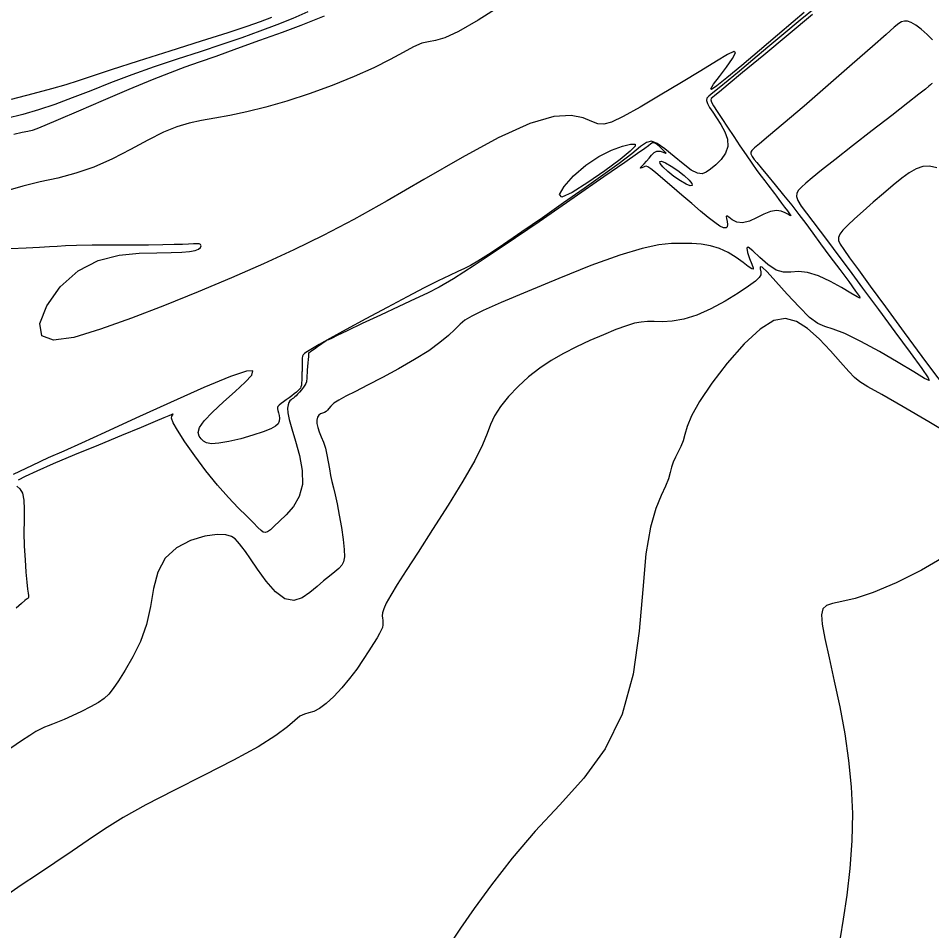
# Model space of a CAD drawing. Extents: x 2566142 to 2571431, y 418755 to 421584.
# Drawn here: x 2568318.7 to 2568476.3, y 419641 to 419798.3 of the extents above; entities that cross this region are included whole.
import ezdxf

# ---------------------------------------------------------------- set-up
doc = ezdxf.new("R2010")
doc.units = 0
doc.layers.add('Contour_ADS_Major', color=7, linetype='Continuous')
doc.layers.add('Contour_ADS_Minor', color=7, linetype='Continuous')

msp = doc.modelspace()

# ---------------------------------------------------------------- linework, layer by layer
at = {"layer": 'Contour_ADS_Major'}
for points in [[(2568371.51, 419798.72), (2568369.81, 419798.01), (2568367.51, 419797.12), (2568364.25, 419795.91), (2568360.39, 419794.49), (2568356.41, 419793.05), (2568352.81, 419791.77), (2568349.95, 419790.77), (2568347.49, 419789.9), (2568344.94, 419788.95), (2568341.83, 419787.7), (2568337.84, 419786.04), (2568333.41, 419784.15), (2568329.13, 419782.31), (2568325.62, 419780.81), (2568323.31, 419779.83), (2568321.96, 419779.29), (2568321.13, 419779.01), (2568320.41, 419778.84), (2568319.41, 419778.63), (2568317.99, 419778.3)], [(2568476.49, 419794.6), (2568475.53, 419795.54), (2568474.53, 419796.44), (2568473.6, 419797.16), (2568472.81, 419797.62), (2568472.16, 419797.84), (2568471.61, 419797.85), (2568471.13, 419797.72), (2568470.64, 419797.43), (2568469.86, 419796.79), (2568468.46, 419795.56), (2568466.1, 419793.47), (2568462.63, 419790.42), (2568458.49, 419786.82), (2568454.31, 419783.21), (2568450.72, 419780.14), (2568448.18, 419778.01), (2568446.6, 419776.71), (2568445.73, 419775.97), (2568445.32, 419775.55)], [(2568445.32, 419775.55), (2568445.15, 419775.23), (2568445.13, 419774.96), (2568445.22, 419774.73), (2568445.35, 419774.52), (2568445.49, 419774.32), (2568445.72, 419774.01), (2568446.15, 419773.47), (2568446.88, 419772.57), (2568447.98, 419771.24), (2568449.33, 419769.61), (2568450.78, 419767.83), (2568452.18, 419766.09), (2568453.42, 419764.49), (2568454.59, 419762.94), (2568455.8, 419761.3), (2568457.17, 419759.43), (2568458.78, 419757.26), (2568460.46, 419755), (2568462.01, 419752.92), (2568463.2, 419751.3), (2568463.86, 419750.36), (2568463.94, 419750.05), (2568463.46, 419750.28), (2568462.4, 419750.94), (2568460.79, 419751.89), (2568458.86, 419752.95), (2568456.82, 419753.9), (2568454.92, 419754.51), (2568453.35, 419754.65), (2568452.01, 419754.56), (2568450.77, 419754.54), (2568449.49, 419754.91), (2568448.08, 419755.86), (2568446.68, 419757.11), (2568445.48, 419758.25), (2568444.68, 419758.88), (2568444.42, 419758.7), (2568444.57, 419757.94), (2568444.92, 419756.91), (2568445.3, 419755.94), (2568445.52, 419755.31), (2568445.53, 419755.05), (2568445.27, 419755.13), (2568444.69, 419755.53), (2568443.78, 419756.22), (2568442.58, 419757.06), (2568441.19, 419757.92), (2568439.69, 419758.63), (2568438.15, 419759.11), (2568436.57, 419759.37), (2568434.94, 419759.48), (2568433.26, 419759.51), (2568431.45, 419759.48), (2568429.26, 419759.25), (2568426.39, 419758.65), (2568422.53, 419757.49), (2568417.54, 419755.68), (2568411.98, 419753.48), (2568406.57, 419751.24), (2568402.05, 419749.31), (2568398.93, 419747.93), (2568396.99, 419746.99), (2568395.81, 419746.27), (2568394.96, 419745.56), (2568394.06, 419744.69), (2568392.95, 419743.63), (2568391.49, 419742.4), (2568389.57, 419741), (2568387.12, 419739.46), (2568384.36, 419737.89), (2568381.56, 419736.38), (2568379, 419735.05), (2568376.9, 419733.98), (2568375.26, 419733.14), (2568374.04, 419732.48), (2568373.19, 419731.93), (2568372.65, 419731.46), (2568372.31, 419731.06), (2568372.09, 419730.73), (2568371.87, 419730.5), (2568371.58, 419730.34), (2568371.23, 419730.23), (2568370.88, 419730.09), (2568370.58, 419729.87), (2568370.37, 419729.52), (2568370.26, 419729.04), (2568370.27, 419728.46), (2568370.41, 419727.78), (2568370.67, 419727.02), (2568371.01, 419726.17), (2568371.39, 419725.23), (2568371.73, 419724.18), (2568372, 419723.02), (2568372.23, 419721.82), (2568372.42, 419720.62), (2568372.62, 419719.48), (2568372.84, 419718.43), (2568373.1, 419717.36), (2568373.4, 419716.12), (2568373.74, 419714.58)], [(2568373.74, 419714.58), (2568374.11, 419712.64), (2568374.48, 419710.51), (2568374.79, 419708.44), (2568374.98, 419706.69), (2568375.01, 419705.44), (2568374.87, 419704.59), (2568374.55, 419703.99), (2568374.04, 419703.45), (2568373.33, 419702.84), (2568372.45, 419702.13), (2568371.43, 419701.29), (2568370.29, 419700.32), (2568369.06, 419699.27), (2568367.73, 419698.37), (2568366.29, 419697.92), (2568364.75, 419698.21), (2568363.12, 419699.44), (2568361.5, 419701.28), (2568360.01, 419703.32), (2568358.79, 419705.13), (2568357.92, 419706.39), (2568357.32, 419707.19), (2568356.9, 419707.7), (2568356.55, 419708.11), (2568356.16, 419708.56), (2568355.56, 419708.98), (2568354.58, 419709.26), (2568353.07, 419709.3), (2568350.93, 419708.99), (2568348.46, 419708.26), (2568346.06, 419707.02), (2568344.09, 419705.21), (2568342.84, 419702.81), (2568342.09, 419699.97), (2568341.54, 419696.89), (2568340.86, 419693.8), (2568339.82, 419690.87), (2568338.53, 419688.2), (2568337.2, 419685.91), (2568336.01, 419684.06), (2568335.1, 419682.72), (2568334.35, 419681.76), (2568333.57, 419681.01), (2568332.57, 419680.32), (2568331.22, 419679.57), (2568329.66, 419678.78), (2568328.07, 419678.03), (2568326.64, 419677.4), (2568325.51, 419676.92), (2568324.64, 419676.58), (2568323.93, 419676.31), (2568323.29, 419676.05), (2568322.61, 419675.74), (2568321.8, 419675.3), (2568320.73, 419674.65), (2568319.31, 419673.69), (2568317.48, 419672.42)]]:
    msp.add_lwpolyline(points, dxfattribs=at)
at = {"layer": 'Contour_ADS_Minor'}
for points in [[(2568402.14, 419800.63), (2568398.11, 419798.03), (2568394.72, 419796.06), (2568392.32, 419794.96), (2568390.71, 419794.49), (2568389.5, 419794.3), (2568388.36, 419794.03), (2568386.95, 419793.41), (2568385.15, 419792.45), (2568382.89, 419791.23), (2568380.08, 419789.82), (2568376.68, 419788.3), (2568372.9, 419786.77), (2568368.95, 419785.32), (2568365.07, 419784.04), (2568361.47, 419783.01), (2568358.19, 419782.2), (2568355.24, 419781.58), (2568352.64, 419781.1), (2568350.36, 419780.7), (2568348.25, 419780.26), (2568346.13, 419779.63), (2568343.79, 419778.68), (2568341.1, 419777.32), (2568338.13, 419775.72), (2568334.99, 419774.1), (2568331.8, 419772.67), (2568328.66, 419771.6), (2568325.57, 419770.79), (2568322.53, 419770.11), (2568319.51, 419769.39), (2568316.52, 419768.53)], [(2568456.32, 419800.2), (2568453.65, 419798.01), (2568450.84, 419795.68), (2568448.06, 419793.35), (2568445.46, 419791.18), (2568443.15, 419789.24), (2568441.19, 419787.6), (2568439.64, 419786.34), (2568438.54, 419785.48), (2568437.87, 419784.93), (2568437.54, 419784.54), (2568437.49, 419784.14), (2568437.66, 419783.62), (2568438.02, 419782.96), (2568438.54, 419782.13), (2568439.19, 419781.15), (2568439.93, 419780.01), (2568440.62, 419778.77), (2568441.09, 419777.49), (2568441.17, 419776.24), (2568440.78, 419775.07), (2568440.03, 419774), (2568439.1, 419773.08), (2568438.19, 419772.33), (2568437.43, 419771.78), (2568436.72, 419771.5), (2568435.91, 419771.6), (2568434.85, 419772.17), (2568433.46, 419773.22), (2568431.88, 419774.52), (2568430.31, 419775.8), (2568428.97, 419776.75), (2568427.97, 419777.13), (2568427.1, 419776.93), (2568426.07, 419776.2), (2568424.57, 419774.97), (2568422.39, 419773.3), (2568419.6, 419771.26), (2568416.37, 419768.96), (2568412.83, 419766.49), (2568409.18, 419763.94), (2568405.63, 419761.49), (2568402.43, 419759.32), (2568399.85, 419757.6), (2568398.04, 419756.44), (2568396.77, 419755.71), (2568395.73, 419755.19), (2568394.6, 419754.68), (2568393.12, 419753.98), (2568391.2, 419753.05), (2568388.78, 419751.83), (2568385.82, 419750.3), (2568382.36, 419748.46), (2568378.72, 419746.5), (2568375.3, 419744.64), (2568372.51, 419743.1), (2568370.63, 419742.05), (2568369.53, 419741.41), (2568368.95, 419741.06), (2568368.63, 419740.86), (2568368.36, 419740.69), (2568368.12, 419740.51), (2568367.92, 419740.31), (2568367.78, 419740.06), (2568367.71, 419739.74), (2568367.7, 419739.38), (2568367.72, 419739.01), (2568367.74, 419738.65), (2568367.75, 419738.34), (2568367.74, 419738.06), (2568367.73, 419737.82), (2568367.71, 419737.62), (2568367.7, 419737.45), (2568367.69, 419737.28)], [(2568368.72, 419799.45), (2568366.09, 419798.31), (2568363.34, 419797.2), (2568360.43, 419796.1), (2568357.29, 419794.98), (2568353.86, 419793.81), (2568350.12, 419792.58), (2568346.18, 419791.29), (2568342.2, 419789.95), (2568338.31, 419788.59), (2568334.66, 419787.2), (2568331.24, 419785.85), (2568328.04, 419784.6), (2568325.06, 419783.48), (2568322.26, 419782.55), (2568319.52, 419781.76), (2568316.7, 419781.05)], [(2568454.34, 419799.35), (2568452.41, 419797.71), (2568449.73, 419795.44), (2568446.63, 419792.81), (2568443.56, 419790.22), (2568440.98, 419788.07), (2568439.25, 419786.69), (2568438.35, 419786.07), (2568438.21, 419786.19), (2568438.71, 419786.97), (2568439.71, 419788.32), (2568440.91, 419789.92), (2568441.96, 419791.41), (2568442.48, 419792.4), (2568442.2, 419792.63), (2568441.09, 419792.11), (2568439.18, 419790.96), (2568436.5, 419789.29), (2568433.15, 419787.24), (2568429.51, 419785.06), (2568426.03, 419783.02), (2568423.12, 419781.41), (2568421.11, 419780.44), (2568419.77, 419780.06), (2568418.74, 419780.14), (2568417.67, 419780.56), (2568416.22, 419781.16), (2568414.12, 419781.57), (2568411.11, 419781.38), (2568406.97, 419780.19), (2568401.56, 419777.72), (2568395.3, 419774.35), (2568388.72, 419770.56), (2568382.36, 419766.87), (2568376.63, 419763.66), (2568371.37, 419760.89), (2568366.29, 419758.39), (2568361.08, 419755.99), (2568355.54, 419753.58), (2568349.77, 419751.17), (2568343.95, 419748.83), (2568338.28, 419746.64), (2568332.96, 419744.7), (2568328.35, 419743.31), (2568324.83, 419742.81), (2568322.79, 419743.56), (2568322.48, 419745.71), (2568323.67, 419748.76), (2568325.99, 419752.02), (2568329.06, 419754.8), (2568332.54, 419756.58), (2568336.15, 419757.5), (2568339.61, 419757.84), (2568342.66, 419757.9), (2568345.1, 419757.93), (2568346.95, 419757.99), (2568348.3, 419758.1), (2568349.24, 419758.28), (2568349.85, 419758.53), (2568350.19, 419758.81), (2568350.29, 419759.09), (2568350.21, 419759.3), (2568349.97, 419759.42), (2568349.56, 419759.45), (2568348.96, 419759.43), (2568348.14, 419759.39), (2568347.06, 419759.34), (2568345.62, 419759.3), (2568343.71, 419759.26), (2568341.23, 419759.23), (2568338.14, 419759.22), (2568334.77, 419759.21), (2568331.52, 419759.19), (2568328.8, 419759.15), (2568326.87, 419759.08), (2568325.45, 419759), (2568324.11, 419758.9), (2568322.43, 419758.8), (2568320.11, 419758.7), (2568317.42, 419758.6)], [(2568362.43, 419798.5), (2568360.47, 419797.71), (2568358.17, 419796.9), (2568354.9, 419795.85), (2568350.29, 419794.39), (2568344.88, 419792.68), (2568339.45, 419790.96), (2568334.8, 419789.47), (2568331.47, 419788.36), (2568329.06, 419787.56), (2568326.95, 419786.88), (2568324.5, 419786.16), (2568321.25, 419785.29), (2568317.51, 419784.33)], [(2568455.79, 419798.98), (2568451.59, 419795.51), (2568447.34, 419792), (2568443.71, 419788.99), (2568441.21, 419786.92), (2568439.71, 419785.68), (2568438.91, 419785.01), (2568438.51, 419784.69), (2568438.28, 419784.49), (2568438.2, 419784.26), (2568438.31, 419783.9), (2568438.67, 419783.27), (2568439.29, 419782.29), (2568440.12, 419781.03), (2568441.11, 419779.56), (2568442.17, 419777.97), (2568443.25, 419776.37), (2568444.3, 419774.81), (2568445.28, 419773.36), (2568446.15, 419772.11), (2568446.9, 419771.09), (2568447.51, 419770.28), (2568448.03, 419769.63), (2568448.46, 419769.09), (2568448.83, 419768.61), (2568449.18, 419768.14), (2568449.55, 419767.65), (2568449.96, 419767.09), (2568450.44, 419766.44), (2568450.95, 419765.75), (2568451.42, 419765.13)], [(2568476.41, 419787.11), (2568476.3, 419787.01), (2568476.13, 419786.86), (2568475.85, 419786.61), (2568475.26, 419786.13), (2568474.13, 419785.23), (2568472.23, 419783.74), (2568469.43, 419781.57), (2568466.08, 419778.98), (2568462.66, 419776.32), (2568459.63, 419773.94), (2568457.34, 419772.12), (2568455.73, 419770.81), (2568454.63, 419769.88), (2568453.88, 419769.21), (2568453.35, 419768.68), (2568453.03, 419768.19), (2568452.98, 419767.63), (2568453.24, 419766.91), (2568453.83, 419765.95), (2568454.71, 419764.74), (2568455.82, 419763.3), (2568457.1, 419761.64), (2568458.52, 419759.75), (2568460.14, 419757.55), (2568462.06, 419754.93), (2568464.38, 419751.78), (2568467.12, 419748.09), (2568469.98, 419744.24), (2568472.6, 419740.7), (2568474.63, 419737.95), (2568475.74, 419736.35), (2568475.89, 419735.84)], [(2568451.42, 419765.13), (2568451.77, 419764.64), (2568451.97, 419764.36), (2568452, 419764.27), (2568451.85, 419764.34), (2568451.53, 419764.53), (2568451.04, 419764.81), (2568450.37, 419765.07), (2568449.54, 419765.18), (2568448.53, 419765.04), (2568447.37, 419764.57), (2568446.12, 419763.94), (2568444.87, 419763.37), (2568443.71, 419763.07), (2568442.71, 419763.19), (2568441.9, 419763.58), (2568441.31, 419764.02), (2568440.96, 419764.26), (2568440.86, 419764.16), (2568440.91, 419763.79), (2568441.03, 419763.28), (2568441.11, 419762.77), (2568441.06, 419762.39), (2568440.85, 419762.18), (2568440.43, 419762.21), (2568439.79, 419762.5), (2568438.91, 419763.1), (2568437.79, 419763.97), (2568436.46, 419765.09), (2568434.92, 419766.4), (2568433.22, 419767.86), (2568431.51, 419769.34), (2568429.94, 419770.67), (2568428.68, 419771.73), (2568427.85, 419772.39), (2568427.37, 419772.72), (2568427.08, 419772.81), (2568426.85, 419772.76), (2568426.58, 419772.66), (2568426.3, 419772.56), (2568426.08, 419772.5), (2568426.01, 419772.52), (2568426.12, 419772.65), (2568426.38, 419772.9), (2568426.74, 419773.25), (2568427.15, 419773.7), (2568427.56, 419774.24), (2568427.98, 419774.76), (2568428.43, 419775.19), (2568428.93, 419775.42), (2568429.49, 419775.4), (2568430.01, 419775.23), (2568430.38, 419775.07), (2568430.49, 419775.07), (2568430.28, 419775.33), (2568429.83, 419775.78), (2568429.29, 419776.26), (2568428.79, 419776.66), (2568428.42, 419776.86), (2568428.14, 419776.86), (2568427.86, 419776.69), (2568427.47, 419776.37), (2568426.83, 419775.89), (2568425.6, 419775.01), (2568423.38, 419773.46), (2568419.79, 419770.97), (2568414.63, 419767.41), (2568408.59, 419763.26), (2568402.55, 419759.16), (2568397.42, 419755.72), (2568393.81, 419753.4), (2568391.34, 419751.95), (2568389.36, 419750.95), (2568387.2, 419749.96), (2568384.39, 419748.65), (2568381.21, 419747.15), (2568378.1, 419745.68), (2568375.5, 419744.44), (2568373.76, 419743.61), (2568372.76, 419743.13), (2568372.27, 419742.89), (2568372.06, 419742.8), (2568371.94, 419742.74), (2568371.82, 419742.67), (2568371.65, 419742.55), (2568371.35, 419742.34), (2568370.9, 419742.03), (2568370.36, 419741.66), (2568369.83, 419741.29), (2568369.38, 419740.98), (2568369.09, 419740.77), (2568368.93, 419740.66), (2568368.86, 419740.61), (2568368.84, 419740.59), (2568368.84, 419740.56), (2568368.83, 419740.47), (2568368.82, 419740.3), (2568368.8, 419739.98), (2568368.75, 419739.5), (2568368.7, 419738.9), (2568368.65, 419738.27)], [(2568477.23, 419772.55), (2568475.95, 419772.84), (2568474.77, 419772.75), (2568473.63, 419772.35), (2568472.45, 419771.68), (2568471.16, 419770.74), (2568469.69, 419769.54), (2568468, 419768.13), (2568466.22, 419766.61), (2568464.5, 419765.1), (2568463, 419763.75), (2568461.84, 419762.65), (2568461.02, 419761.79), (2568460.5, 419761.1), (2568460.25, 419760.53), (2568460.24, 419760.01), (2568460.51, 419759.38), (2568461.14, 419758.45), (2568462.17, 419757.03), (2568463.68, 419754.95), (2568465.72, 419752.15), (2568468.34, 419748.56), (2568471.59, 419744.13), (2568475.45, 419738.92), (2568479.49, 419733.48)], [(2568475.89, 419735.84), (2568475.06, 419736.22), (2568473.26, 419737.34), (2568470.55, 419738.97), (2568467.34, 419740.84), (2568464.1, 419742.61), (2568461.32, 419743.97), (2568459.33, 419744.73), (2568457.9, 419745.18), (2568456.67, 419745.71), (2568455.27, 419746.75), (2568453.44, 419748.55), (2568451.39, 419750.78), (2568449.44, 419752.97), (2568447.93, 419754.63), (2568447.08, 419755.42), (2568446.76, 419755.49), (2568446.76, 419755.12), (2568446.86, 419754.59), (2568446.85, 419754.12), (2568446.58, 419753.63), (2568445.92, 419753.02), (2568444.73, 419752.14), (2568442.93, 419750.93), (2568440.69, 419749.54), (2568438.23, 419748.2), (2568435.79, 419747.11), (2568433.56, 419746.43), (2568431.57, 419746.11), (2568429.86, 419746.01), (2568428.43, 419746.02), (2568427.27, 419746.02), (2568426.22, 419745.95), (2568425.08, 419745.73), (2568423.66, 419745.31), (2568421.83, 419744.64), (2568419.68, 419743.77), (2568417.37, 419742.75), (2568415.03, 419741.65), (2568412.8, 419740.51), (2568410.7, 419739.3), (2568408.7, 419737.98), (2568406.79, 419736.5), (2568404.98, 419734.85), (2568403.34, 419733.11), (2568401.95, 419731.38), (2568400.89, 419729.76), (2568400.2, 419728.29), (2568399.61, 419726.73), (2568398.81, 419724.77), (2568397.49, 419722.09), (2568395.45, 419718.52), (2568392.9, 419714.39), (2568390.21, 419710.15), (2568387.71, 419706.27), (2568385.68, 419703.12), (2568384.13, 419700.66), (2568383, 419698.81), (2568382.24, 419697.45), (2568381.8, 419696.48), (2568381.58, 419695.79), (2568381.53, 419695.29), (2568381.57, 419694.89), (2568381.62, 419694.51), (2568381.65, 419694.12), (2568381.64, 419693.71), (2568381.56, 419693.28), (2568381.38, 419692.8), (2568381.09, 419692.22), (2568380.65, 419691.47), (2568380.04, 419690.48), (2568379.25, 419689.21), (2568378.27, 419687.72), (2568377.15, 419686.1), (2568375.91, 419684.44), (2568374.57, 419682.83), (2568373.2, 419681.37), (2568371.89, 419680.15), (2568370.72, 419679.27), (2568369.73, 419678.79), (2568368.88, 419678.55), (2568368.11, 419678.34), (2568367.34, 419677.96), (2568366.47, 419677.24), (2568365.2, 419676.13), (2568363.2, 419674.61), (2568360.15, 419672.68), (2568355.87, 419670.35), (2568350.8, 419667.78), (2568345.57, 419665.15), (2568340.77, 419662.67), (2568336.85, 419660.47), (2568333.65, 419658.48), (2568330.83, 419656.59), (2568328.05, 419654.68), (2568325.07, 419652.67), (2568322.06, 419650.66), (2568319.27, 419648.8), (2568316.94, 419647.22)], [(2568480.31, 419726.05), (2568475.82, 419728.72), (2568471.39, 419731.32), (2568467.72, 419733.44), (2568465.33, 419734.8), (2568463.92, 419735.65), (2568462.98, 419736.4), (2568462.01, 419737.43), (2568460.61, 419739.04), (2568458.85, 419741.01), (2568456.89, 419743.05), (2568454.91, 419744.83), (2568453.02, 419746.07), (2568451.13, 419746.58), (2568449.07, 419746.19), (2568446.71, 419744.74), (2568443.95, 419742.17), (2568441.06, 419738.88), (2568438.38, 419735.39), (2568436.24, 419732.22), (2568434.88, 419729.75), (2568434.13, 419727.93), (2568433.75, 419726.56), (2568433.46, 419725.46), (2568433.06, 419724.47), (2568432.59, 419723.54), (2568432.11, 419722.66), (2568431.71, 419721.79), (2568431.44, 419720.93), (2568431.22, 419719.99), (2568430.91, 419718.92), (2568430.41, 419717.65), (2568429.65, 419716.05), (2568428.72, 419713.81), (2568427.79, 419710.57), (2568427.02, 419705.96), (2568426.47, 419699.81), (2568425.85, 419692.65), (2568424.8, 419685.24), (2568422.94, 419678.29), (2568420.02, 419672.36), (2568416.29, 419667.26), (2568412.13, 419662.63), (2568407.89, 419658.12), (2568403.93, 419653.46), (2568400.39, 419648.9), (2568397.39, 419644.77), (2568395.03, 419641.4), (2568393.42, 419639)], [(2568368.65, 419738.27), (2568368.6, 419737.67), (2568368.56, 419737.16), (2568368.53, 419736.75), (2568368.51, 419736.4), (2568368.5, 419736.12), (2568368.49, 419735.86), (2568368.45, 419735.62), (2568368.37, 419735.36), (2568368.2, 419735.06), (2568367.94, 419734.69), (2568367.62, 419734.28), (2568367.27, 419733.88), (2568366.94, 419733.53), (2568366.67, 419733.24), (2568366.43, 419733.02), (2568366.22, 419732.84), (2568366.02, 419732.68), (2568365.8, 419732.52), (2568365.59, 419732.33), (2568365.41, 419732.05), (2568365.28, 419731.67), (2568365.21, 419731.11), (2568365.26, 419730.3), (2568365.48, 419729.14), (2568365.92, 419727.51), (2568366.58, 419725.38), (2568367.27, 419722.92), (2568367.75, 419720.36), (2568367.78, 419717.95), (2568367.21, 419715.86), (2568366.2, 419714.12), (2568364.99, 419712.7), (2568363.83, 419711.58), (2568362.92, 419710.73), (2568362.24, 419710.13), (2568361.74, 419709.77), (2568361.35, 419709.63), (2568361.02, 419709.69), (2568360.63, 419709.98), (2568360.1, 419710.52), (2568359.3, 419711.34), (2568358.16, 419712.45), (2568356.71, 419713.89), (2568355.01, 419715.67), (2568353.13, 419717.82), (2568351.13, 419720.3), (2568349.19, 419722.89), (2568347.49, 419725.31), (2568346.22, 419727.28), (2568345.49, 419728.59), (2568345.21, 419729.34), (2568345.22, 419729.71), (2568345.34, 419729.87), (2568345.43, 419729.97), (2568345.45, 419730.03), (2568345.36, 419730.03), (2568345.13, 419729.95), (2568344.7, 419729.77), (2568343.86, 419729.41), (2568342.36, 419728.78), (2568339.97, 419727.78), (2568336.58, 419726.38), (2568332.56, 419724.73), (2568328.45, 419723.03), (2568324.77, 419721.48), (2568321.93, 419720.25), (2568319.95, 419719.33), (2568318.72, 419718.67)], [(2568367.69, 419737.28), (2568367.68, 419737.06), (2568367.68, 419736.77), (2568367.67, 419736.38), (2568367.66, 419735.93), (2568367.63, 419735.48), (2568367.59, 419735.08), (2568367.52, 419734.78), (2568367.41, 419734.55), (2568367.25, 419734.35), (2568367.03, 419734.13), (2568366.73, 419733.86), (2568366.37, 419733.55), (2568365.95, 419733.21), (2568365.49, 419732.86), (2568364.99, 419732.51), (2568364.51, 419732.19), (2568364.08, 419731.89), (2568363.75, 419731.62), (2568363.54, 419731.4), (2568363.45, 419731.2), (2568363.45, 419730.96), (2568363.53, 419730.67), (2568363.64, 419730.28), (2568363.76, 419729.83), (2568363.82, 419729.34), (2568363.78, 419728.87), (2568363.58, 419728.41), (2568363.11, 419727.97), (2568362.29, 419727.51), (2568361.01, 419726.99), (2568359.22, 419726.41), (2568357.15, 419725.83), (2568355.09, 419725.34), (2568353.32, 419725.04), (2568352.06, 419724.97), (2568351.23, 419725.11), (2568350.69, 419725.41), (2568350.29, 419725.81), (2568349.95, 419726.29), (2568349.8, 419726.9), (2568350.02, 419727.74), (2568350.81, 419728.9), (2568352.28, 419730.43), (2568354.17, 419732.18), (2568356.14, 419733.96), (2568357.87, 419735.56), (2568359.02, 419736.81), (2568359.22, 419737.51), (2568358.12, 419737.48), (2568355.34, 419736.55), (2568350.75, 419734.63), (2568345.02, 419732.08), (2568339.04, 419729.35), (2568333.7, 419726.9), (2568329.65, 419725.07), (2568326.58, 419723.7), (2568323.93, 419722.51), (2568321.14, 419721.23), (2568317.87, 419719.67)], [(2568318.5, 419717.62), (2568319, 419717.18), (2568319.45, 419716.43), (2568319.69, 419715.25), (2568319.75, 419713.68), (2568319.74, 419711.78), (2568319.73, 419709.62), (2568319.79, 419707.29), (2568319.92, 419704.95), (2568320.08, 419702.82), (2568320.24, 419701.09), (2568320.36, 419699.9), (2568320.45, 419699.17), (2568320.5, 419698.77), (2568320.53, 419698.57), (2568320.53, 419698.45), (2568320.48, 419698.37), (2568320.37, 419698.27), (2568320.18, 419698.13), (2568319.88, 419697.89), (2568319.33, 419697.42), (2568318.39, 419696.59)], [(2568478.68, 419705.55), (2568474.57, 419703.14), (2568470.22, 419700.98), (2568466.25, 419699.3), (2568463.12, 419698.28), (2568460.82, 419697.73), (2568459.21, 419697.41), (2568458.15, 419697.07), (2568457.54, 419696.48), (2568457.32, 419695.45), (2568457.45, 419693.81), (2568457.9, 419691.37), (2568458.63, 419688.04), (2568459.52, 419684.01), (2568460.46, 419679.55), (2568461.32, 419674.91), (2568462, 419670.32), (2568462.45, 419665.76), (2568462.64, 419661.16), (2568462.56, 419656.47), (2568462.2, 419651.68), (2568461.66, 419647.07), (2568461.06, 419642.98), (2568460.52, 419639.74)]]:
    msp.add_lwpolyline(points, dxfattribs=at)
for points in [[(2568422.57, 419773.99), (2568419.96, 419772.05), (2568417, 419769.99), (2568414.32, 419768.31), (2568412.54, 419767.51), (2568412.14, 419767.94), (2568412.93, 419769.3), (2568414.55, 419771.14), (2568416.65, 419773), (2568418.9, 419774.49), (2568421.08, 419775.57), (2568422.97, 419776.27), (2568424.39, 419776.62), (2568425.15, 419776.64), (2568425.15, 419776.26), (2568424.31, 419775.4), (2568422.57, 419773.99)], [(2568434.51, 419770.43), (2568434.96, 419769.85), (2568434.99, 419769.51), (2568434.65, 419769.46), (2568433.95, 419769.71), (2568432.97, 419770.29), (2568431.85, 419771.07), (2568430.78, 419771.92), (2568429.94, 419772.7), (2568429.47, 419773.28), (2568429.4, 419773.62), (2568429.71, 419773.68), (2568430.39, 419773.42), (2568431.39, 419772.84), (2568432.55, 419772.06), (2568433.65, 419771.21), (2568434.51, 419770.43)]]:
    msp.add_lwpolyline(points, close=True, dxfattribs=at)

doc.saveas('drawing.dxf')
